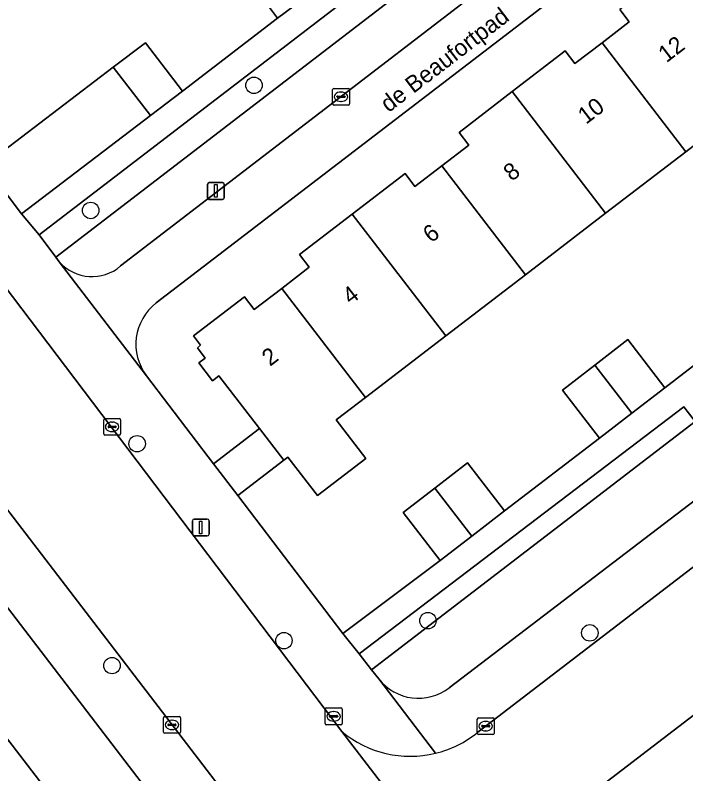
# Model space of a CAD drawing. Extents: x 159352 to 160617, y 385888 to 387323.
# Drawn here: x 160019.24 to 160059.13, y 386787.94 to 386833.06 of the extents above; entities that cross this region are included whole.
import ezdxf

# ---------------------------------------------------------------- set-up
doc = ezdxf.new("R2010")
doc.units = 0
for name, color, linetype in [('IMGEO_Boom', 7, 'Continuous'), ('IMGEO_Erf', 7, 'Continuous'), ('IMGEO_Groenvoorziening', 7, 'Continuous'), ('IMGEO_Haag', 7, 'Continuous'), ('IMGEO_Kolk', 7, 'Continuous'), ('IMGEO_Lichtmast', 7, 'Continuous'), ('IMGEO_Muur', 7, 'Continuous'), ('IMGEO_Openbare_ruimte_label', 7, 'Continuous'), ('IMGEO_Pand', 7, 'Continuous'), ('IMGEO_Pand_nummerreeks', 7, 'Continuous'), ('IMGEO_Rijbaan_lokaal_gesloten', 7, 'Continuous'), ('IMGEO_Rijbaan_lokaal_open', 7, 'Continuous'), ('IMGEO_Voetpad_open', 7, 'Continuous')]:
    doc.layers.add(name, color=color, linetype=linetype)

msp = doc.modelspace()

# ---------------------------------------------------------------- linework, layer by layer
at = {"layer": 'IMGEO_Boom'}
for centre in [(160033.443, 386828.885), (160023.73, 386821.444), (160026.492, 386807.571), (160043.791, 386797.048), (160053.422, 386796.323), (160035.226, 386795.861), (160025, 386794.377)]:
    msp.add_circle(centre, 0.489, dxfattribs=at)
at = {"layer": 'IMGEO_Erf'}
for points in [[(160075.249, 386852.449), (160027.634, 386815.943)], [(160007.383, 386837.226), (160011.087, 386832.395), (160017.413, 386824.14), (160025.07, 386829.96), (160026.989, 386831.419), (160029.186, 386828.53), (160034.834, 386832.882), (160032.635, 386835.824), (160034.59, 386837.285), (160036.568, 386838.763), (160038.767, 386835.821), (160044.414, 386840.175), (160042.189, 386843.057), (160044.173, 386844.589), (160046.053, 386846.04)], [(160027.053, 386811.6), (160031.03, 386806.371), (160033.765, 386808.47), (160031.356, 386811.61), (160030.976, 386811.318), (160030.166, 386812.374), (160030.545, 386812.666), (160030.077, 386813.276), (160030.271, 386813.426), (160029.847, 386813.978), (160032.882, 386816.306), (160033.459, 386815.555), (160035.095, 386816.81), (160036.728, 386818.063), (160036.15, 386818.817), (160039.29, 386821.226), (160042.431, 386823.636), (160043.016, 386822.873), (160044.621, 386824.104), (160046.224, 386825.334), (160045.646, 386826.088), (160048.806, 386828.512), (160051.963, 386830.934), (160052.538, 386830.184), (160054.15, 386831.42), (160055.762, 386832.657), (160055.2, 386833.39)], [(159991.693, 386828.175), (159988.267, 386825.542), (159989.797, 386823.553), (159991.877, 386825.151), (159995.832, 386819.986), (159999.671, 386814.971), (160000, 386814.542), (160003.51, 386809.958), (160007.349, 386804.944), (160011.188, 386799.93), (160015.028, 386794.915), (160018.866, 386789.902), (160022.706, 386784.887), (160026.545, 386779.874), (160030.385, 386774.859), (160034.223, 386769.846), (160038.063, 386764.831), (160041.901, 386759.818), (160045.74, 386754.805), (160049.419, 386750), (160049.67, 386749.672), (160050.099, 386750), (160053.449, 386752.565), (160000, 386822.33)], [(160063.862, 386828.568), (160059.126, 386824.934), (160054.357, 386821.276), (160049.594, 386817.622), (160044.849, 386813.981), (160040.075, 386810.319), (160038.339, 386808.987), (160040.096, 386806.698), (160037.219, 386804.49), (160035.462, 386806.78), (160035.21, 386806.586), (160032.475, 386804.488), (160038.727, 386796.287), (160044.528, 386800.62), (160042.323, 386803.476), (160044.209, 386804.931), (160046.152, 386806.431), (160048.356, 386803.576), (160053.988, 386807.906), (160051.788, 386810.766), (160053.716, 386812.249), (160055.685, 386813.763), (160057.885, 386810.902), (160063.52, 386815.24)]]:
    msp.add_lwpolyline(points, dxfattribs=at)
msp.add_arc((160029.518, 386813.481), 3.101, 127.422, 217.3386, dxfattribs=at)
at = {"layer": 'IMGEO_Groenvoorziening'}
for points in [[(160073.551, 386858.237), (160073.442, 386858.419), (160072.459, 386859.702), (160069.928, 386857.762), (160070.856, 386856.435), (160021.655, 386818.668), (160021.864, 386818.387)], [(160025.511, 386818.142), (160073.188, 386854.756)], [(160045.054, 386793.049), (160061.961, 386805.958), (160059.695, 386808.887), (160040.444, 386794.133), (160040.864, 386793.592)]]:
    msp.add_lwpolyline(points, dxfattribs=at)
for points in [[(160069.928, 386857.762), (160020.661, 386820.003), (160021.655, 386818.668), (160070.856, 386856.435)], [(160040.444, 386794.133), (160059.695, 386808.887), (160059.012, 386809.769), (160039.708, 386795.08)]]:
    msp.add_lwpolyline(points, close=True, dxfattribs=at)
for centre, radius, start, end in [((160023.812, 386820.111), 2.601, 221.5222, 310.7913), ((160043.233, 386795.434), 3, 217.8612, 307.3707)]:
    msp.add_arc(centre, radius, start, end, dxfattribs=at)
at = {"layer": 'IMGEO_Haag'}
for points in [[(160070.856, 386856.435), (160069.928, 386857.762), (160020.661, 386820.003), (160021.655, 386818.668)], [(160040.444, 386794.133), (160059.695, 386808.887), (160059.012, 386809.769), (160039.708, 386795.08)]]:
    msp.add_lwpolyline(points, close=True, dxfattribs=at)
at = {"layer": 'IMGEO_Kolk'}
for p, q in [((160038.123, 386827.78), (160038.123, 386828.632)), ((160038.198, 386828.706), (160039.05, 386828.706)), ((160039.124, 386828.632), (160039.124, 386827.78)), ((160038.382, 386828.2), (160038.382, 386828.212)), ((160038.82, 386828.163), (160038.422, 386828.163)), ((160038.425, 386828.249), (160038.823, 386828.249)), ((160038.611, 386828.486), (160038.636, 386828.486)), ((160038.866, 386828.212), (160038.866, 386828.2)), ((160039.05, 386827.706), (160038.198, 386827.706)), ((160038.634, 386827.926), (160038.609, 386827.926)), ((160024.505, 386808.15), (160024.505, 386809.002)), ((160024.58, 386809.076), (160025.432, 386809.076)), ((160024.993, 386808.856), (160025.018, 386808.856)), ((160025.506, 386809.002), (160025.506, 386808.15)), ((160024.764, 386808.57), (160024.764, 386808.582)), ((160025.202, 386808.533), (160024.804, 386808.533)), ((160024.807, 386808.619), (160025.205, 386808.619)), ((160025.016, 386808.296), (160024.991, 386808.296)), ((160025.248, 386808.582), (160025.248, 386808.57)), ((160025.432, 386808.076), (160024.58, 386808.076)), ((160037.682, 386790.932), (160037.682, 386791.784)), ((160037.757, 386791.858), (160038.609, 386791.858)), ((160038.17, 386791.638), (160038.195, 386791.638)), ((160038.683, 386791.784), (160038.683, 386790.932)), ((160028.064, 386790.425), (160028.064, 386791.277)), ((160028.139, 386791.351), (160028.991, 386791.351)), ((160029.065, 386791.277), (160029.065, 386790.425)), ((160037.941, 386791.352), (160037.941, 386791.364)), ((160038.379, 386791.315), (160037.981, 386791.315)), ((160037.984, 386791.401), (160038.382, 386791.401)), ((160038.425, 386791.364), (160038.425, 386791.352)), ((160046.728, 386790.348), (160046.728, 386791.2)), ((160046.803, 386791.274), (160047.655, 386791.274)), ((160047.729, 386791.2), (160047.729, 386790.348)), ((160028.323, 386790.845), (160028.323, 386790.857)), ((160028.761, 386790.808), (160028.363, 386790.808)), ((160028.366, 386790.894), (160028.764, 386790.894)), ((160028.552, 386791.131), (160028.577, 386791.131)), ((160028.807, 386790.857), (160028.807, 386790.845)), ((160038.609, 386790.858), (160037.757, 386790.858)), ((160038.193, 386791.078), (160038.168, 386791.078)), ((160046.987, 386790.768), (160046.987, 386790.78)), ((160047.425, 386790.731), (160047.027, 386790.731)), ((160047.03, 386790.817), (160047.428, 386790.817)), ((160047.216, 386791.054), (160047.241, 386791.054)), ((160047.471, 386790.78), (160047.471, 386790.768)), ((160028.991, 386790.351), (160028.139, 386790.351)), ((160028.575, 386790.571), (160028.55, 386790.571)), ((160047.655, 386790.274), (160046.803, 386790.274)), ((160047.239, 386790.494), (160047.214, 386790.494))]:
    msp.add_line(p, q, dxfattribs=at)
for points in [[(160038.123, 386827.78), (160038.123, 386828.632)], [(160038.198, 386828.706), (160039.05, 386828.706)], [(160039.124, 386828.632), (160039.124, 386827.78)], [(160039.05, 386827.706), (160038.198, 386827.706)], [(160024.505, 386808.15), (160024.505, 386809.002)], [(160024.58, 386809.076), (160025.432, 386809.076)], [(160025.506, 386809.002), (160025.506, 386808.15)], [(160025.432, 386808.076), (160024.58, 386808.076)], [(160037.682, 386790.932), (160037.682, 386791.784)], [(160037.757, 386791.858), (160038.609, 386791.858)], [(160038.683, 386791.784), (160038.683, 386790.932)], [(160028.064, 386790.425), (160028.064, 386791.277)], [(160028.139, 386791.351), (160028.991, 386791.351)], [(160029.065, 386791.277), (160029.065, 386790.425)], [(160046.728, 386790.348), (160046.728, 386791.2)], [(160046.803, 386791.274), (160047.655, 386791.274)], [(160047.729, 386791.2), (160047.729, 386790.348)], [(160038.609, 386790.858), (160037.757, 386790.858)], [(160028.991, 386790.351), (160028.139, 386790.351)], [(160047.655, 386790.274), (160046.803, 386790.274)]]:
    msp.add_lwpolyline(points, dxfattribs=at)
for centre, radius, start, end in [((160038.2, 386828.63), 0.0765, 91.552, 178.448), ((160038.2, 386828.63), 0.0765, 91.552, 178.448), ((160039.048, 386828.63), 0.0765, 1.552, 88.448), ((160039.048, 386828.63), 0.0765, 1.552, 88.448), ((160038.422, 386828.209), 0.0403, 85.8775, 175.7526), ((160038.419, 386828.199), 0.0366, 178.938, 274.7102), ((160038.823, 386828.206), 0.043, 264.8664, 352.4533), ((160038.827, 386828.211), 0.0386, 1.7309, 96.639), ((160038.2, 386827.782), 0.0765, 181.552, 268.448), ((160038.2, 386827.782), 0.0765, 181.552, 268.448), ((160039.048, 386827.782), 0.0765, 271.552, 358.448), ((160039.048, 386827.782), 0.0765, 271.552, 358.448), ((160024.582, 386809), 0.0765, 91.552, 178.448), ((160024.582, 386809), 0.0765, 91.552, 178.448), ((160025.43, 386809), 0.0765, 1.552, 88.448), ((160025.43, 386809), 0.0765, 1.552, 88.448), ((160024.804, 386808.579), 0.0403, 85.8775, 175.7526), ((160024.801, 386808.569), 0.0366, 178.938, 274.7102), ((160025.205, 386808.576), 0.043, 264.8664, 352.4533), ((160025.209, 386808.581), 0.0386, 1.7309, 96.639), ((160024.582, 386808.152), 0.0765, 181.552, 268.448), ((160024.582, 386808.152), 0.0765, 181.552, 268.448), ((160025.43, 386808.152), 0.0765, 271.552, 358.448), ((160025.43, 386808.152), 0.0765, 271.552, 358.448), ((160037.759, 386791.782), 0.0765, 91.552, 178.448), ((160037.759, 386791.782), 0.0765, 91.552, 178.448), ((160038.607, 386791.782), 0.0765, 1.552, 88.448), ((160038.607, 386791.782), 0.0765, 1.552, 88.448), ((160028.141, 386791.275), 0.0765, 91.552, 178.448), ((160028.141, 386791.275), 0.0765, 91.552, 178.448), ((160028.989, 386791.275), 0.0765, 1.552, 88.448), ((160028.989, 386791.275), 0.0765, 1.552, 88.448), ((160037.981, 386791.361), 0.0403, 85.8775, 175.7526), ((160037.978, 386791.351), 0.0366, 178.938, 274.7102), ((160038.382, 386791.358), 0.043, 264.8664, 352.4533), ((160038.386, 386791.363), 0.0386, 1.7309, 96.639), ((160046.805, 386791.198), 0.0765, 91.552, 178.448), ((160046.805, 386791.198), 0.0765, 91.552, 178.448), ((160047.653, 386791.198), 0.0765, 1.552, 88.448), ((160047.653, 386791.198), 0.0765, 1.552, 88.448), ((160028.363, 386790.854), 0.0403, 85.8775, 175.7526), ((160028.36, 386790.844), 0.0366, 178.938, 274.7102), ((160028.764, 386790.851), 0.043, 264.8664, 352.4533), ((160028.768, 386790.856), 0.0386, 1.7309, 96.639), ((160037.759, 386790.934), 0.0765, 181.552, 268.448), ((160037.759, 386790.934), 0.0765, 181.552, 268.448), ((160038.607, 386790.934), 0.0765, 271.552, 358.448), ((160038.607, 386790.934), 0.0765, 271.552, 358.448), ((160047.027, 386790.777), 0.0403, 85.8775, 175.7526), ((160047.024, 386790.767), 0.0366, 178.938, 274.7102), ((160047.428, 386790.774), 0.043, 264.8664, 352.4533), ((160047.432, 386790.779), 0.0386, 1.7309, 96.639), ((160028.141, 386790.427), 0.0765, 181.552, 268.448), ((160028.141, 386790.427), 0.0765, 181.552, 268.448), ((160028.989, 386790.427), 0.0765, 271.552, 358.448), ((160028.989, 386790.427), 0.0765, 271.552, 358.448), ((160046.805, 386790.35), 0.0765, 181.552, 268.448), ((160046.805, 386790.35), 0.0765, 181.552, 268.448), ((160047.653, 386790.35), 0.0765, 271.552, 358.448), ((160047.653, 386790.35), 0.0765, 271.552, 358.448)]:
    msp.add_arc(centre, radius, start, end, dxfattribs=at)
for centre, major_axis, ratio, start_param, end_param in [((160038.61, 386828.206), (-0.387, 0.002), 0.722429, 4.712389, 7.853982), ((160038.635, 386828.206), (-0.39, 0.002), 0.717154, 1.570796, 4.712389), ((160024.992, 386808.576), (-0.387, 0.002), 0.722429, 4.712389, 7.853982), ((160025.017, 386808.576), (-0.39, 0.002), 0.717154, 1.570796, 4.712389), ((160038.169, 386791.358), (-0.387, 0.002), 0.722429, 4.712389, 7.853982), ((160038.194, 386791.358), (-0.39, 0.002), 0.717154, 1.570796, 4.712389), ((160028.551, 386790.851), (-0.387, 0.002), 0.722429, 4.712389, 7.853982), ((160028.576, 386790.851), (-0.39, 0.002), 0.717154, 1.570796, 4.712389), ((160047.215, 386790.774), (-0.387, 0.002), 0.722429, 4.712389, 7.853982), ((160047.24, 386790.774), (-0.39, 0.002), 0.717154, 1.570796, 4.712389)]:
    msp.add_ellipse(centre, major_axis=major_axis, ratio=ratio, start_param=start_param, end_param=end_param, dxfattribs=at)
at = {"layer": 'IMGEO_Lichtmast'}
for p, q in [((160030.682, 386822.203), (160030.682, 386823.003)), ((160030.682, 386823.003), (160030.682, 386822.203)), ((160030.782, 386823.103), (160031.572, 386823.103)), ((160031.572, 386823.103), (160030.782, 386823.103)), ((160031.672, 386823.003), (160031.672, 386822.203)), ((160031.672, 386822.203), (160031.672, 386823.003)), ((160031.572, 386822.103), (160030.782, 386822.103)), ((160030.782, 386822.103), (160031.572, 386822.103)), ((160029.778, 386802.193), (160029.778, 386802.993)), ((160029.778, 386802.993), (160029.778, 386802.193)), ((160029.878, 386803.093), (160030.668, 386803.093)), ((160030.668, 386803.093), (160029.878, 386803.093)), ((160030.768, 386802.993), (160030.768, 386802.193)), ((160030.768, 386802.193), (160030.768, 386802.993)), ((160030.668, 386802.093), (160029.878, 386802.093)), ((160029.878, 386802.093), (160030.668, 386802.093))]:
    msp.add_line(p, q, dxfattribs=at)
for points in [[(160031.102, 386822.978), (160031.252, 386822.978), (160031.252, 386822.228), (160031.102, 386822.228), (160031.102, 386822.978)], [(160030.198, 386802.968), (160030.348, 386802.968), (160030.348, 386802.218), (160030.198, 386802.218), (160030.198, 386802.968)]]:
    msp.add_lwpolyline(points, dxfattribs=at)
for centre, start, end in [((160030.782, 386823.003), 90, 180), ((160030.782, 386823.003), 90, 180), ((160031.572, 386823.003), 0, 90), ((160031.572, 386823.003), 360, 90), ((160030.782, 386822.203), 180, 270), ((160030.782, 386822.203), 180, 270), ((160031.572, 386822.203), 270, 0), ((160031.572, 386822.203), 270, 0), ((160029.878, 386802.993), 90, 180), ((160029.878, 386802.993), 90, 180), ((160030.668, 386802.993), 0, 90), ((160030.668, 386802.993), 360, 90), ((160029.878, 386802.193), 180, 270), ((160029.878, 386802.193), 180, 270), ((160030.668, 386802.193), 270, 0), ((160030.668, 386802.193), 270, 0)]:
    msp.add_arc(centre, 0.1, start, end, dxfattribs=at)
at = {"layer": 'IMGEO_Muur'}
msp.add_lwpolyline([(160029.186, 386828.53), (160034.834, 386832.882)], dxfattribs=at)
at = {"layer": 'IMGEO_Pand'}
for points in [[(160036.828, 386834.372), (160034.59, 386837.285), (160032.635, 386835.824), (160034.834, 386832.882)], [(160058.323, 386835.786), (160055.2, 386833.39), (160055.762, 386832.657), (160054.15, 386831.42), (160059.126, 386824.934), (160063.862, 386828.568)], [(160029.186, 386828.53), (160026.989, 386831.419), (160025.07, 386829.96), (160027.282, 386827.083)], [(160054.357, 386821.276), (160059.126, 386824.934), (160054.15, 386831.42), (160052.538, 386830.184), (160051.963, 386830.934), (160048.806, 386828.512)], [(160019.609, 386821.25), (160027.282, 386827.083), (160025.07, 386829.96), (160017.413, 386824.14)], [(160049.594, 386817.622), (160054.357, 386821.276), (160048.806, 386828.512), (160045.646, 386826.088), (160046.224, 386825.334), (160044.621, 386824.104)], [(160044.621, 386824.104), (160043.016, 386822.873), (160042.431, 386823.636), (160039.29, 386821.226), (160044.849, 386813.981), (160049.594, 386817.622)], [(160040.075, 386810.319), (160044.849, 386813.981), (160039.29, 386821.226), (160036.15, 386818.817), (160036.728, 386818.063), (160035.095, 386816.81)], [(160040.075, 386810.319), (160035.095, 386816.81), (160033.459, 386815.555), (160032.882, 386816.306), (160029.847, 386813.978), (160030.271, 386813.426), (160030.077, 386813.276), (160030.545, 386812.666), (160030.166, 386812.374), (160030.976, 386811.318), (160031.356, 386811.61), (160033.765, 386808.47), (160035.21, 386806.586), (160035.462, 386806.78), (160037.219, 386804.49), (160040.096, 386806.698), (160038.339, 386808.987)], [(160057.885, 386810.902), (160055.685, 386813.763), (160053.716, 386812.249), (160055.913, 386809.386)], [(160055.913, 386809.386), (160053.716, 386812.249), (160051.788, 386810.766), (160053.988, 386807.906)], [(160033.765, 386808.47), (160031.03, 386806.371), (160032.475, 386804.488), (160035.21, 386806.586)], [(160048.356, 386803.576), (160046.152, 386806.431), (160044.209, 386804.931), (160046.405, 386802.069)], [(160046.405, 386802.069), (160044.209, 386804.931), (160042.323, 386803.476), (160044.528, 386800.62)], [(160014.545, 386778.636), (160022.706, 386784.887), (160018.866, 386789.902), (160010.705, 386783.651)]]:
    msp.add_lwpolyline(points, close=True, dxfattribs=at)
at = {"layer": 'IMGEO_Rijbaan_lokaal_gesloten'}
for points in [[(160058.691, 386754.371), (160059.293, 386753.58), (160064.205, 386757.398), (160049.535, 386776.312), (160049.169, 386776.794), (160038.663, 386790.456), (160019.077, 386816.325), (160017.41, 386818.482), (160015.069, 386821.511), (160000.514, 386840.344), (160000, 386841.016), (159986.405, 386858.797), (159986.083, 386859.215), (159985.054, 386860.551), (159975.768, 386872.603), (159974.777, 386873.889), (159967.285, 386883.608), (159966.216, 386885.004), (159956.539, 386897.639), (159947.999, 386908.79), (159930.531, 386931.578), (159908.651, 386960.148), (159887.083, 386988.239)], [(159880.624, 386983.44), (159899.099, 386959.333), (159899.5, 386958.811), (159910.599, 386944.366), (159929.962, 386919.135), (159951.175, 386891.481), (159968.772, 386868.558), (159978.819, 386855.513), (159981.291, 386852.306), (159984.168, 386848.539), (159988.118, 386843.248), (159998.129, 386830.471), (159998.435, 386830.074), (159998.609, 386829.848), (160000, 386828.041), (160015.273, 386808.202), (160044.075, 386770.608), (160054.731, 386756.52), (160055.266, 386755.917)]]:
    msp.add_lwpolyline(points, dxfattribs=at)
at = {"layer": 'IMGEO_Rijbaan_lokaal_open'}
for points in [[(160050.74, 386784.659), (160092.045, 386816.287), (160119.702, 386837.529)], [(160070.686, 386808.149), (160070.394, 386808.531), (160046.758, 386790.412)], [(160038.663, 386790.456), (160049.169, 386776.794)]]:
    msp.add_lwpolyline(points, dxfattribs=at)
for centre, radius, start, end in [((160042.738, 386795.36), 6.376, 230.2767, 283.5704), ((160042.735, 386795.361), 6.378, 283.5905, 309.1029)]:
    msp.add_arc(centre, radius, start, end, dxfattribs=at)
at = {"layer": 'IMGEO_Voetpad_open'}
for points in [[(160199.953, 386898.991), (160200.26, 386898.588), (160196.766, 386895.913), (160196.463, 386896.31), (160151.064, 386861.424), (160119.702, 386837.529), (160092.045, 386816.287), (160050.74, 386784.659)], [(159985.054, 386860.551), (159986.083, 386859.215), (159986.405, 386858.797), (160000, 386841.016), (160000.514, 386840.344), (160015.069, 386821.511), (160015.462, 386821.819), (160017.803, 386818.79), (160017.41, 386818.482), (160019.077, 386816.325), (160038.663, 386790.456)], [(160073.188, 386854.756), (160025.511, 386818.142)], [(160027.634, 386815.943), (160075.249, 386852.449)], [(160044.234, 386789.162), (160040.864, 386793.588), (160040.864, 386793.592), (160040.444, 386794.133), (160039.708, 386795.08), (160038.727, 386796.287), (160032.475, 386804.488), (160031.03, 386806.371), (160027.053, 386811.6), (160027.041, 386811.601), (160021.864, 386818.387), (160021.655, 386818.668), (160020.661, 386820.003), (160019.609, 386821.25), (160017.413, 386824.14), (160011.087, 386832.395)], [(160095.988, 386832.17), (160092.291, 386829.317), (160082.567, 386821.833), (160081.149, 386820.732), (160071.934, 386813.639), (160071.215, 386813.14), (160063.259, 386806.998), (160061.961, 386805.958), (160045.054, 386793.049)], [(160055.266, 386755.917), (160054.731, 386756.52), (160044.075, 386770.608), (160015.273, 386808.202), (160000, 386828.041), (159998.609, 386829.848)], [(159995.952, 386827.614), (160000, 386822.33), (160053.449, 386752.565), (160055.283, 386750.192), (160056.129, 386749.098)], [(160021.864, 386818.387), (160027.041, 386811.601), (160027.053, 386811.6)], [(160063.52, 386815.24), (160057.885, 386810.902), (160055.913, 386809.386), (160053.988, 386807.906), (160048.356, 386803.576), (160046.405, 386802.069), (160044.528, 386800.62), (160038.727, 386796.287), (160039.708, 386795.08), (160059.012, 386809.769), (160059.695, 386808.887)], [(160046.758, 386790.412), (160070.394, 386808.531), (160070.686, 386808.149)], [(160040.864, 386793.592), (160040.864, 386793.588), (160044.234, 386789.162)]]:
    msp.add_lwpolyline(points, dxfattribs=at)
msp.add_lwpolyline([(160069.928, 386857.762), (160072.459, 386859.702), (160071.533, 386861.02), (160067.33, 386857.767), (160065.445, 386856.318), (160063.486, 386854.812), (160057.832, 386850.479), (160055.949, 386849.013), (160053.896, 386847.414), (160048.278, 386843.158), (160046.392, 386841.702), (160044.414, 386840.175), (160038.767, 386835.821), (160036.828, 386834.372), (160034.834, 386832.882), (160029.186, 386828.53), (160027.282, 386827.083), (160019.609, 386821.25), (160020.661, 386820.003)], close=True, dxfattribs=at)
for centre, radius, start, end in [((160023.812, 386820.111), 2.601, 221.5222, 310.7913), ((160029.518, 386813.481), 3.101, 127.422, 217.3386), ((160043.233, 386795.434), 3, 217.8612, 307.3707), ((160042.738, 386795.36), 6.376, 230.2767, 283.5704), ((160042.735, 386795.361), 6.378, 283.5905, 309.1029)]:
    msp.add_arc(centre, radius, start, end, dxfattribs=at)

# ---------------------------------------------------------------- texts
at = {"layer": 'IMGEO_Openbare_ruimte_label'}
msp.add_text('de Beaufortpad', height=1, rotation=37.4428, dxfattribs=at).set_placement((160041.451, 386827.235))
at = {"layer": 'IMGEO_Pand_nummerreeks'}
for s, rotation, p in [('12', 37.4435, (160057.98, 386830.196)), ('10', 37.4435, (160053.196, 386826.532)), ('8', 37.4435, (160048.772, 386823.145)), ('6', 37.4435, (160043.98, 386819.475)), ('4', 37.4435, (160039.19, 386815.808)), ('2', 37.4428, (160034.398, 386812.138))]:
    msp.add_text(s, height=1, rotation=rotation, dxfattribs=at).set_placement(p)

doc.saveas('drawing.dxf')
